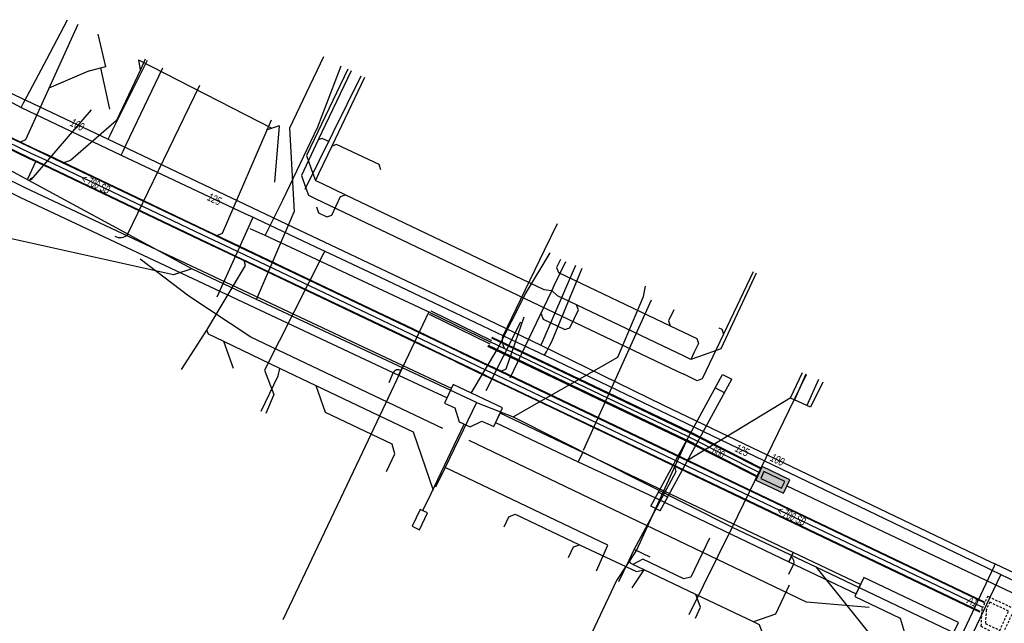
# Model space of a CAD drawing. Header units: metres. Extents: x 2695563 to 2696938, y 1260544 to 1262032.
# Tile 301 of 303: x 2696532 to 2696598, y 1261812 to 1261853. Entities that reach past the tile are written whole.
import ezdxf

# ---------------------------------------------------------------- set-up
doc = ezdxf.new("R2010")
doc.units = ezdxf.units.M
doc.linetypes.add('AUSGEZOGEN', pattern=[0])
doc.linetypes.add('STRICHLINIE2_S3', pattern=[0.25, 0.15, -0.1])
for name, color, linetype in [('AW_LK_ Haltung Text', 7, 'AUSGEZOGEN'), ('AW_LK_Ein-Auslauftext', 24, 'AUSGEZOGEN'), ('AW_LK_Haltung', 24, 'AUSGEZOGEN'), ('AW_LK_Schacht Detailpolygon', 24, 'AUSGEZOGEN'), ('EW_LK_Bauwerk_FL_Linie_Punkt', 1, 'AUSGEZOGEN'), ('EW_LK_Trasseabs', 1, 'AUSGEZOGEN'), ('EW_LK_Trasserand', 1, 'AUSGEZOGEN'), ('FM_LK_SW_BAUWERK', 94, 'AUSGEZOGEN'), ('FM_LK_SW_TRASSEKANTE', 94, 'AUSGEZOGEN'), ('FM_LK_SW_TRASSEKANTE_TEXT', 94, 'AUSGEZOGEN'), ('FW_LK_Trasse_Linie', 7, 'AUSGEZOGEN'), ('GA_LK_Leitung', 32, 'AUSGEZOGEN'), ('GA_LK_Leitung_Text', 32, 'AUSGEZOGEN'), ('TV_LK_LEITUNG', 92, 'AUSGEZOGEN'), ('WA_LK_Leitung', 171, 'AUSGEZOGEN'), ('WA_LK_Leitung_Text', 171, 'AUSGEZOGEN')]:
    doc.layers.add(name, color=color, linetype=linetype)
doc.styles.add('ARIAL', font='arial.ttf')
pattern_1 = [(0, (2703955, 1269100), (4050, 4050), [4050, -4050]), (90, (2703955, 1269100), (-4050, 4050), [4050, -4050])]
pattern_2 = [(0, (2708005, 1273150), (6075, 6075), [6075, -6075]), (90, (2708005, 1273150), (-6075, 6075), [6075, -6075])]

# ---------------------------------------------------------------- blocks, each defined once
blk = doc.blocks.new('COMPLEXOBJECT_2190')
at = {"layer": 'EW_LK_Trasseabs', "color": 1, "linetype": 'AUSGEZOGEN', "transparency": 33554687}
blk.add_line((6555.733, 11828.411), (6556.014, 11829.066), dxfattribs=at)
blk.add_arc((6556.335, 11828.923), 0.352, 58.29459, 155.97451, dxfattribs=at)
blk = doc.blocks.new('COMPLEXOBJECT_2191')
at = {"layer": 'EW_LK_Trasseabs', "color": 1, "linetype": 'AUSGEZOGEN', "transparency": 33554687}
blk.add_line((6582.625, 11815.536), (6582.941, 11816.185), dxfattribs=at)
blk.add_arc((6582.594, 11816.335), 0.378, 336.63235, 62.76489, dxfattribs=at)
blk = doc.blocks.new('COMPLEXOBJECT_2797')
at = {"layer": 'FM_LK_SW_TRASSEKANTE', "color": 94, "linetype": 'AUSGEZOGEN', "transparency": 33554687}
blk.add_line((6563.52, 11830.68), (6563.427, 11830.852), dxfattribs=at)
blk.add_lwpolyline([(6563.358, 11831.438), (6563.388, 11831.525), (6563.407, 11831.566), (6564.285, 11833.377), (6566.194, 11837.318), (6567.061, 11839.098)], dxfattribs=at)
for centre, radius, start, end in [((6564.146, 11831.232), 0.814, 165.35049, 187.76779), ((6564.135, 11831.232), 0.803, 187.87086, 208.23341)]:
    blk.add_arc(centre, radius, start, end, dxfattribs=at)

msp = doc.modelspace()

# ---------------------------------------------------------------- hatches: boundary and pattern name
at = {"layer": 'EW_LK_Bauwerk_FL_Linie_Punkt', "lineweight": 18, "transparency": 33554687}
h = msp.add_hatch(dxfattribs=at)
h.set_pattern_fill('MUSTER', color=1, scale=4050, style=0, pattern_type=2)
h.set_pattern_definition(pattern_1)
h.paths.add_polyline_path([(2696564.331, 1261826.521), (2696561.015, 1261828.086), (2696560.431, 1261826.846), (2696561.13, 1261826.517), (2696561.409, 1261825.586), (2696562.143, 1261825.239), (2696562.947, 1261825.64), (2696563.739, 1261825.267)], flags=0)
h = msp.add_hatch(dxfattribs=at)
h.set_pattern_fill('MUSTER', color=1, scale=2025, style=0, pattern_type=2)
h.set_pattern_definition([(0, (2699905, 1265050), (2025, 2025), [2025, -2025]), (90, (2699905, 1265050), (-2025, 2025), [2025, -2025])])
h.paths.add_polyline_path([(2696559.289, 1261819.461), (2696558.781, 1261819.702), (2696558.242, 1261818.567), (2696558.749, 1261818.326)], flags=0)
h = msp.add_hatch(dxfattribs=at)
h.set_pattern_fill('MUSTER', color=1, scale=4050, style=0, pattern_type=2)
h.set_pattern_definition(pattern_1)
h.paths.add_polyline_path([(2696588.642, 1261815.127), (2696588.028, 1261813.838), (2696591.072, 1261812.388), (2696591.338, 1261811.498), (2696592.961, 1261810.725), (2696593.803, 1261811.072), (2696594.373, 1261810.801), (2696594.993, 1261812.102)], flags=0)
at = {"layer": 'EW_LK_Trasserand', "lineweight": 18, "transparency": 33554687}
h = msp.add_hatch(dxfattribs=at)
h.set_pattern_fill('MUSTER', color=1, scale=6075, style=0, pattern_type=2)
h.set_pattern_definition(pattern_2)
h.paths.add_polyline_path([(2696532.217, 1261841.304), (2696525.968, 1261844.379), (2696525.672, 1261843.751), (2696531.911, 1261840.674), (2696557.343, 1261828.714), (2696557.638, 1261829.349)], flags=0)
h = msp.add_hatch(dxfattribs=at)
h.set_pattern_fill('MUSTER', color=1, scale=6075, style=0, pattern_type=2)
h.set_pattern_definition(pattern_2)
h.paths.add_polyline_path([(2696560.897, 1261827.836), (2696557.638, 1261829.349), (2696557.343, 1261828.714), (2696560.599, 1261827.202)], flags=0)
h = msp.add_hatch(dxfattribs=at)
h.set_pattern_fill('MUSTER', color=1, scale=6075, style=0, pattern_type=2)
h.set_pattern_definition(pattern_2)
h.paths.add_polyline_path([(2696569.726, 1261823.532), (2696564.169, 1261826.175), (2696563.868, 1261825.543), (2696569.426, 1261822.9)], flags=0)
h = msp.add_hatch(dxfattribs=at)
h.set_pattern_fill('MUSTER', color=1, scale=6075, style=0, pattern_type=2)
h.set_pattern_definition(pattern_2)
h.paths.add_polyline_path([(2696569.726, 1261823.532), (2696569.426, 1261822.9), (2696574.187, 1261820.684), (2696583.587, 1261816.165), (2696583.887, 1261816.797)], flags=0)
h = msp.add_hatch(dxfattribs=at)
h.set_pattern_fill('MUSTER', color=1, scale=6075, style=0, pattern_type=2)
h.set_pattern_definition(pattern_2)
h.paths.add_polyline_path([(2696588.412, 1261814.645), (2696583.887, 1261816.797), (2696583.587, 1261816.165), (2696588.112, 1261814.013)], flags=0)
at = {"layer": 'FM_LK_SW_BAUWERK', "transparency": 33554687}
for points in [[(2696583.22, 1261820.787), (2696583.65, 1261821.691), (2696581.799, 1261822.571), (2696581.369, 1261821.668)], [(2696583.102, 1261821.12), (2696583.317, 1261821.572), (2696581.917, 1261822.238), (2696581.702, 1261821.786)]]:
    msp.add_hatch(color=7, dxfattribs=at).paths.add_polyline_path(points)

# ---------------------------------------------------------------- linework, layer by layer
at = {"layer": 'AW_LK_Haltung', "color": 24, "linetype": 'AUSGEZOGEN', "transparency": 33554687}
for p, q in [((2696539.851, 1261849.915), (2696539.967, 1261849.228)), ((2696539.851, 1261849.915), (2696548.821, 1261845.326)), ((2696540.292, 1261849.968), (2696539.97, 1261849.236)), ((2696536.487, 1261849.166), (2696533.813, 1261848.014)), ((2696537.917, 1261846.596), (2696537.307, 1261849.373)), ((2696554.147, 1261849.177), (2696551.935, 1261844.537)), ((2696536.663, 1261846.562), (2696532.599, 1261841.846)), ((2696549.305, 1261845.49), (2696548.442, 1261845.197)), ((2696549.305, 1261845.49), (2696549.002, 1261841.697)), ((2696532.406, 1261841.908), (2696532.947, 1261843.094)), ((2696532.524, 1261841.834), (2696532.661, 1261841.995)), ((2696542.732, 1261829.107), (2696544.437, 1261831.75)), ((2696563.24, 1261827.68), (2696565.561, 1261832.315)), ((2696546.224, 1261829.179), (2696545.587, 1261830.979)), ((2696551.795, 1261828.014), (2696549.359, 1261829.178)), ((2696584.49, 1261828.88), (2696583.682, 1261827.179)), ((2696584.73, 1261828.79), (2696583.96, 1261827.058)), ((2696585.58, 1261828.43), (2696584.801, 1261826.689)), ((2696552.432, 1261826.214), (2696551.795, 1261828.014)), ((2696585.87, 1261828.25), (2696585.05, 1261826.58)), ((2696583.682, 1261827.179), (2696576.765, 1261822.983)), ((2696574.267, 1261816.499), (2696573.184, 1261817.014)), ((2696573.055, 1261814.417), (2696573.859, 1261815.641))]:
    msp.add_line(p, q, dxfattribs=at)
at = {"layer": 'AW_LK_Haltung', "color": 255, "transparency": 33554687}
for p, q in [((2696532.634, 1261843.626), (2696531.058, 1261844.384)), ((2696533.604, 1261843.176), (2696532.634, 1261843.626)), ((2696544.163, 1261838.138), (2696533.604, 1261843.176)), ((2696546.031, 1261837.254), (2696544.163, 1261838.138)), ((2696555.768, 1261832.624), (2696546.031, 1261837.254)), ((2696557.655, 1261831.72), (2696555.768, 1261832.624)), ((2696561.229, 1261830.007), (2696557.655, 1261831.72)), ((2696561.386, 1261829.932), (2696561.229, 1261830.007)), ((2696563.302, 1261829.014), (2696561.386, 1261829.932)), ((2696563.553, 1261828.894), (2696563.302, 1261829.014)), ((2696568.723, 1261826.427), (2696563.553, 1261828.894)), ((2696575.288, 1261823.296), (2696568.723, 1261826.427)), ((2696579.515, 1261821.279), (2696575.288, 1261823.296)), ((2696596.6, 1261813.13), (2696579.515, 1261821.279))]:
    msp.add_line(p, q, dxfattribs=at)
at = {"layer": 'AW_LK_Haltung', "linetype": 'AUSGEZOGEN', "transparency": 33554687}
for p, q in [((2696532.775, 1261843.925), (2696531.201, 1261844.682)), ((2696532.784, 1261843.942), (2696531.21, 1261844.699)), ((2696532.792, 1261843.96), (2696531.218, 1261844.717)), ((2696532.476, 1261843.292), (2696530.898, 1261844.051)), ((2696532.484, 1261843.31), (2696530.906, 1261844.069)), ((2696532.493, 1261843.327), (2696530.915, 1261844.086)), ((2696533.745, 1261843.475), (2696532.775, 1261843.925)), ((2696533.753, 1261843.493), (2696532.784, 1261843.942)), ((2696533.761, 1261843.51), (2696532.792, 1261843.96)), ((2696533.447, 1261842.842), (2696532.476, 1261843.292)), ((2696533.455, 1261842.859), (2696532.484, 1261843.31)), ((2696533.463, 1261842.877), (2696532.493, 1261843.327)), ((2696544.305, 1261838.436), (2696533.745, 1261843.475)), ((2696544.313, 1261838.454), (2696533.753, 1261843.493)), ((2696544.322, 1261838.472), (2696533.761, 1261843.51)), ((2696544.004, 1261837.804), (2696533.447, 1261842.842)), ((2696544.013, 1261837.822), (2696533.455, 1261842.859)), ((2696544.021, 1261837.84), (2696533.463, 1261842.877)), ((2696546.173, 1261837.553), (2696544.305, 1261838.436)), ((2696546.181, 1261837.57), (2696544.313, 1261838.454)), ((2696546.189, 1261837.588), (2696544.322, 1261838.472)), ((2696545.873, 1261836.92), (2696544.004, 1261837.804)), ((2696545.881, 1261836.938), (2696544.013, 1261837.822)), ((2696545.889, 1261836.955), (2696544.021, 1261837.84)), ((2696555.91, 1261832.922), (2696546.173, 1261837.553)), ((2696555.919, 1261832.94), (2696546.181, 1261837.57)), ((2696555.927, 1261832.958), (2696546.189, 1261837.588)), ((2696555.609, 1261832.29), (2696545.873, 1261836.92)), ((2696555.617, 1261832.308), (2696545.881, 1261836.938)), ((2696555.626, 1261832.326), (2696545.889, 1261836.955)), ((2696557.798, 1261832.018), (2696555.91, 1261832.922)), ((2696557.806, 1261832.036), (2696555.919, 1261832.94)), ((2696557.815, 1261832.053), (2696555.927, 1261832.958)), ((2696557.495, 1261831.387), (2696555.609, 1261832.29)), ((2696557.504, 1261831.404), (2696555.617, 1261832.308)), ((2696557.512, 1261831.422), (2696555.626, 1261832.326)), ((2696561.372, 1261830.305), (2696557.798, 1261832.018)), ((2696561.38, 1261830.323), (2696557.806, 1261832.036)), ((2696561.389, 1261830.34), (2696557.815, 1261832.053)), ((2696561.069, 1261829.674), (2696557.495, 1261831.387)), ((2696561.078, 1261829.691), (2696557.504, 1261831.404)), ((2696561.086, 1261829.709), (2696557.512, 1261831.422)), ((2696561.529, 1261830.23), (2696561.372, 1261830.305)), ((2696561.537, 1261830.248), (2696561.38, 1261830.323)), ((2696561.546, 1261830.265), (2696561.389, 1261830.34)), ((2696563.445, 1261829.312), (2696561.529, 1261830.23)), ((2696563.453, 1261829.33), (2696561.537, 1261830.248)), ((2696563.462, 1261829.347), (2696561.546, 1261830.265)), ((2696561.226, 1261829.599), (2696561.069, 1261829.674)), ((2696561.235, 1261829.616), (2696561.078, 1261829.691)), ((2696561.243, 1261829.634), (2696561.086, 1261829.709)), ((2696563.142, 1261828.681), (2696561.226, 1261829.599)), ((2696563.151, 1261828.698), (2696561.235, 1261829.616)), ((2696563.159, 1261828.716), (2696561.243, 1261829.634)), ((2696563.695, 1261829.192), (2696563.445, 1261829.312)), ((2696563.704, 1261829.21), (2696563.453, 1261829.33)), ((2696563.712, 1261829.228), (2696563.462, 1261829.347)), ((2696568.865, 1261826.725), (2696563.695, 1261829.192)), ((2696568.874, 1261826.743), (2696563.704, 1261829.21)), ((2696568.882, 1261826.761), (2696563.712, 1261829.228)), ((2696563.394, 1261828.56), (2696563.142, 1261828.681)), ((2696563.402, 1261828.578), (2696563.151, 1261828.698)), ((2696563.411, 1261828.596), (2696563.159, 1261828.716)), ((2696568.564, 1261826.093), (2696563.394, 1261828.56)), ((2696568.572, 1261826.111), (2696563.402, 1261828.578)), ((2696568.581, 1261826.129), (2696563.411, 1261828.596)), ((2696575.43, 1261823.594), (2696568.865, 1261826.725)), ((2696575.439, 1261823.612), (2696568.874, 1261826.743)), ((2696575.447, 1261823.63), (2696568.882, 1261826.761)), ((2696575.129, 1261822.962), (2696568.564, 1261826.093)), ((2696575.137, 1261822.98), (2696568.572, 1261826.111)), ((2696575.146, 1261822.998), (2696568.581, 1261826.129)), ((2696579.657, 1261821.577), (2696575.43, 1261823.594)), ((2696579.666, 1261821.595), (2696575.439, 1261823.612)), ((2696579.674, 1261821.613), (2696575.447, 1261823.63)), ((2696579.356, 1261820.945), (2696575.129, 1261822.962)), ((2696579.364, 1261820.963), (2696575.137, 1261822.98)), ((2696579.373, 1261820.981), (2696575.146, 1261822.998)), ((2696596.742, 1261813.428), (2696579.657, 1261821.577)), ((2696596.751, 1261813.446), (2696579.666, 1261821.595)), ((2696596.759, 1261813.464), (2696579.674, 1261821.613)), ((2696596.441, 1261812.796), (2696579.356, 1261820.945)), ((2696596.449, 1261812.814), (2696579.364, 1261820.963)), ((2696596.458, 1261812.832), (2696579.373, 1261820.981))]:
    msp.add_line(p, q, dxfattribs=at)
at = {"layer": 'AW_LK_Haltung', "color": 24, "linetype": 'AUSGEZOGEN', "transparency": 33554687}
for points in [[(2696535.761, 1261852.281), (2696532.235, 1261844.548), (2696531.898, 1261844.377)], [(2696537.116, 1261851.636), (2696537.622, 1261849.453), (2696536.494, 1261849.166)], [(2696539.97, 1261849.236), (2696538.364, 1261845.829), (2696535.276, 1261843.153), (2696534.788, 1261842.995)], [(2696553.923, 1261849.289), (2696551.153, 1261843.476), (2696551.576, 1261842.281), (2696551.743, 1261841.81)], [(2696555.042, 1261848.73), (2696552.842, 1261844.115), (2696551.958, 1261842.261), (2696551.743, 1261841.81)], [(2696548.771, 1261845.871), (2696545.48, 1261838.25), (2696545.087, 1261838.082)], [(2696551.935, 1261844.537), (2696550.798, 1261842.15), (2696551.103, 1261841.288), (2696551.27, 1261840.817)], [(2696552.699, 1261844.395), (2696552.202, 1261844.632), (2696551.935, 1261844.537)], [(2696556.149, 1261842.524), (2696556.026, 1261842.871), (2696553.17, 1261844.232), (2696552.842, 1261844.115)], [(2696551.743, 1261841.81), (2696552.195, 1261841.595), (2696553.774, 1261840.842), (2696567.117, 1261834.483), (2696567.637, 1261834.413)], [(2696551.27, 1261840.817), (2696551.721, 1261840.602), (2696576.068, 1261828.999), (2696576.519, 1261828.784)], [(2696551.808, 1261840.04), (2696551.955, 1261839.625), (2696552.514, 1261839.359), (2696552.847, 1261839.477), (2696553.441, 1261840.724), (2696553.774, 1261840.842)], [(2696544.437, 1261831.75), (2696547.034, 1261836.103), (2696546.943, 1261836.427)], [(2696568.558, 1261836.345), (2696567.783, 1261834.72), (2696567.637, 1261834.413)], [(2696568.228, 1261836.502), (2696567.965, 1261835.962), (2696568.084, 1261835.629), (2696575.612, 1261832.041), (2696577.391, 1261831.193), (2696577.509, 1261830.86), (2696577.225, 1261830.266), (2696576.993, 1261829.777)], [(2696581.193, 1261835.665), (2696579.194, 1261831.469), (2696577.764, 1261828.468), (2696577.431, 1261828.35), (2696576.971, 1261828.569), (2696576.519, 1261828.784)], [(2696581.381, 1261835.571), (2696579.005, 1261830.49), (2696577.502, 1261829.957), (2696576.993, 1261829.777)], [(2696567.637, 1261834.413), (2696567.353, 1261833.817), (2696564.832, 1261828.526)], [(2696576.993, 1261829.777), (2696576.541, 1261829.992), (2696569.311, 1261833.438), (2696568.019, 1261834.053), (2696567.637, 1261834.413)], [(2696566.913, 1261832.895), (2696567.06, 1261832.48), (2696568.522, 1261831.783), (2696568.855, 1261831.901), (2696569.429, 1261833.105), (2696569.311, 1261833.438)], [(2696575.851, 1261833.123), (2696575.494, 1261832.374), (2696575.612, 1261832.041)], [(2696565.77, 1261832.63), (2696564.546, 1261829.118), (2696564.211, 1261828.97)], [(2696549.359, 1261829.178), (2696545.587, 1261830.979), (2696544.55, 1261831.475), (2696544.437, 1261831.75)], [(2696578.889, 1261831.892), (2696579.076, 1261831.803), (2696579.194, 1261831.469)], [(2696548.092, 1261826.292), (2696549.234, 1261828.683), (2696549.359, 1261829.178)], [(2696559.683, 1261820.977), (2696558.337, 1261824.889), (2696551.795, 1261828.014)], [(2696585.05, 1261826.58), (2696584.801, 1261826.689), (2696583.96, 1261827.058), (2696583.682, 1261827.179)], [(2696556.521, 1261822.246), (2696557.089, 1261823.435), (2696556.898, 1261824.081), (2696552.432, 1261826.214)], [(2696573.184, 1261817.014), (2696576.005, 1261822.241), (2696575.925, 1261822.607)], [(2696564.432, 1261818.522), (2696564.755, 1261819.199), (2696565.176, 1261819.386), (2696569.51, 1261817.323), (2696573.35, 1261815.53), (2696573.859, 1261815.641)], [(2696568.766, 1261816.459), (2696569.11, 1261817.181), (2696569.51, 1261817.323)], [(2696578.246, 1261817.761), (2696576.99, 1261815.14), (2696576.53, 1261815.03), (2696573.756, 1261816.354), (2696573.092, 1261816.006)], [(2696572.152, 1261814.847), (2696572.837, 1261816.286), (2696573.184, 1261817.014)], [(2696573.859, 1261815.641), (2696573.092, 1261816.006), (2696572.94, 1261816.08), (2696572.837, 1261816.286)], [(2696581.588, 1261810.356), (2696581.932, 1261811.078), (2696581.624, 1261811.944), (2696581.218, 1261812.138), (2696577.335, 1261813.986), (2696573.859, 1261815.641)], [(2696583.608, 1261814.6), (2696582.684, 1261812.658), (2696581.218, 1261812.138)], [(2696577.299, 1261812.397), (2696577.643, 1261813.12), (2696577.335, 1261813.986)]]:
    msp.add_lwpolyline(points, dxfattribs=at)
at = {"layer": 'AW_LK_Schacht Detailpolygon', "color": 24, "linetype": 'STRICHLINIE2_S3', "transparency": 33554687}
for points in [[(2696596.97, 1261813.86), (2696596.569, 1261813.009), (2696596.505, 1261811.844), (2696597.92, 1261811.16), (2696598.76, 1261813), (2696596.97, 1261813.86)], [(2696597.111, 1261813.459), (2696596.866, 1261812.944), (2696596.811, 1261812.032), (2696597.775, 1261811.564), (2696598.365, 1261812.857), (2696597.111, 1261813.459)]]:
    msp.add_lwpolyline(points, close=True, dxfattribs=at)
at = {"layer": 'EW_LK_Bauwerk_FL_Linie_Punkt', "color": 1, "linetype": 'AUSGEZOGEN', "transparency": 33554687}
for points in [[(2696564.331, 1261826.521), (2696561.015, 1261828.086), (2696560.431, 1261826.846), (2696561.13, 1261826.517), (2696561.409, 1261825.586), (2696562.143, 1261825.239), (2696562.947, 1261825.64), (2696563.739, 1261825.267), (2696564.331, 1261826.521)], [(2696559.289, 1261819.461), (2696558.781, 1261819.702), (2696558.242, 1261818.567), (2696558.749, 1261818.326), (2696559.289, 1261819.461)], [(2696588.642, 1261815.127), (2696588.028, 1261813.838), (2696591.072, 1261812.388), (2696591.338, 1261811.498), (2696592.961, 1261810.725), (2696593.803, 1261811.072), (2696594.373, 1261810.801), (2696594.993, 1261812.102), (2696588.642, 1261815.127)]]:
    msp.add_lwpolyline(points, close=True, dxfattribs=at)
at = {"layer": 'EW_LK_Trasseabs', "color": 1, "linetype": 'AUSGEZOGEN', "transparency": 33554687}
for p, q in [((2696539.106, 1261838.183), (2696543.973, 1261848.205)), ((2696569.773, 1261823.69), (2696574.361, 1261833.775)), ((2696559.533, 1261820.778), (2696561.75, 1261825.424)), ((2696558.962, 1261819.616), (2696559.533, 1261820.778))]:
    msp.add_line(p, q, dxfattribs=at)
for points in [[(2696560.322, 1261825.133), (2696547.41, 1261831.271), (2696543.221, 1261834.024), (2696539.946, 1261836.518)], [(2696562.214, 1261827.52), (2696564.025, 1261830.515), (2696565.881, 1261834.178), (2696567.525, 1261836.952)], [(2696588.984, 1261813.115), (2696584.785, 1261813.467), (2696562.091, 1261824.328)]]:
    msp.add_lwpolyline(points, dxfattribs=at)
msp.add_arc((2696538.605, 1261838.654), 0.687, 238.66566, 316.73354, dxfattribs=at)
at = {"layer": 'EW_LK_Trasserand', "color": 1, "linetype": 'AUSGEZOGEN', "transparency": 33554687}
for points in [[(2696532.217, 1261841.304), (2696525.968, 1261844.379), (2696525.672, 1261843.751), (2696531.911, 1261840.674), (2696557.343, 1261828.714), (2696557.638, 1261829.349), (2696532.217, 1261841.304)], [(2696560.897, 1261827.836), (2696557.638, 1261829.349), (2696557.343, 1261828.714), (2696560.599, 1261827.202), (2696560.897, 1261827.836)], [(2696569.726, 1261823.532), (2696564.169, 1261826.175), (2696563.868, 1261825.543), (2696569.426, 1261822.9), (2696569.726, 1261823.532)], [(2696569.726, 1261823.532), (2696569.426, 1261822.9), (2696574.187, 1261820.684), (2696583.587, 1261816.165), (2696583.887, 1261816.797), (2696569.726, 1261823.532)], [(2696588.412, 1261814.645), (2696583.887, 1261816.797), (2696583.587, 1261816.165), (2696588.112, 1261814.013), (2696588.412, 1261814.645)]]:
    msp.add_lwpolyline(points, close=True, dxfattribs=at)
at = {"layer": 'FM_LK_SW_BAUWERK', "color": 94, "transparency": 33554687}
for points in [[(2696583.22, 1261820.787), (2696583.65, 1261821.691), (2696581.799, 1261822.571), (2696581.369, 1261821.668), (2696583.22, 1261820.787)], [(2696583.102, 1261821.12), (2696583.317, 1261821.572), (2696581.917, 1261822.238), (2696581.702, 1261821.786), (2696583.102, 1261821.12)]]:
    msp.add_lwpolyline(points, close=True, dxfattribs=at)
at = {"layer": 'FM_LK_SW_TRASSEKANTE', "linetype": 'AUSGEZOGEN', "transparency": 33554687}
for p, q in [((2696559.498, 1261833.041), (2696563.588, 1261831.059)), ((2696559.388, 1261832.817), (2696563.478, 1261830.835)), ((2696563.586, 1261831.221), (2696576.839, 1261824.894)), ((2696563.599, 1261831.248), (2696576.852, 1261824.921)), ((2696563.612, 1261831.275), (2696576.866, 1261824.948)), ((2696563.328, 1261830.679), (2696576.574, 1261824.356)), ((2696563.341, 1261830.706), (2696576.588, 1261824.383)), ((2696563.354, 1261830.733), (2696576.601, 1261824.41)), ((2696576.839, 1261824.894), (2696581.733, 1261822.418)), ((2696576.852, 1261824.921), (2696581.746, 1261822.445)), ((2696576.866, 1261824.948), (2696581.76, 1261822.471)), ((2696576.574, 1261824.356), (2696581.462, 1261821.883)), ((2696576.588, 1261824.383), (2696581.476, 1261821.909)), ((2696576.601, 1261824.41), (2696581.489, 1261821.936))]:
    msp.add_line(p, q, dxfattribs=at)
at = {"layer": 'FM_LK_SW_TRASSEKANTE', "color": 255, "transparency": 33554687}
for p, q in [((2696559.443, 1261832.929), (2696563.533, 1261830.947)), ((2696563.47, 1261830.977), (2696576.72, 1261824.652)), ((2696576.72, 1261824.652), (2696581.611, 1261822.177))]:
    msp.add_line(p, q, dxfattribs=at)
at = {"layer": 'FM_LK_SW_TRASSEKANTE', "color": 94, "linetype": 'AUSGEZOGEN', "transparency": 33554687}
for points in [[(2696548.354, 1261838.107), (2696549.555, 1261840.479), (2696551.904, 1261845.407), (2696553.366, 1261849.216), (2696553.468, 1261849.517)], [(2696559.443, 1261832.929), (2696548.354, 1261838.107), (2696547.351, 1261838.566)], [(2696549.569, 1261812.307), (2696552.148, 1261817.725), (2696554.727, 1261823.143), (2696559.38, 1261832.96)], [(2696576.8, 1261824.52), (2696573.339, 1261816.962), (2696572.007, 1261814.916), (2696569.429, 1261809.499), (2696566.85, 1261804.081)], [(2696583.458, 1261821.287), (2696628.765, 1261799.81), (2696678.238, 1261776.358)]]:
    msp.add_lwpolyline(points, dxfattribs=at)
at = {"layer": 'FW_LK_Trasse_Linie', "color": 200, "linetype": 'AUSGEZOGEN', "transparency": 33554687}
for p, q in [((2696574.313, 1261819.927), (2696579.133, 1261828.777)), ((2696574.927, 1261819.593), (2696579.747, 1261828.443)), ((2696579.133, 1261828.777), (2696579.747, 1261828.443)), ((2696579.258, 1261827.543), (2696578.643, 1261827.878)), ((2696577.344, 1261824.03), (2696576.73, 1261824.365)), ((2696575.431, 1261820.518), (2696574.816, 1261820.852)), ((2696574.927, 1261819.593), (2696574.313, 1261819.927))]:
    msp.add_line(p, q, dxfattribs=at)
at = {"layer": 'GA_LK_Leitung', "color": 32, "linetype": 'AUSGEZOGEN', "transparency": 33554687}
for p, q in [((2696567.203, 1261831.359), (2696569.261, 1261836.121)), ((2696597.46, 1261816.03), (2696601.414, 1261814.169))]:
    msp.add_line(p, q, dxfattribs=at)
for points in [[(2696537.799, 1261844.583), (2696537.934, 1261844.854), (2696538.125, 1261845.237), (2696538.303, 1261845.595), (2696538.441, 1261845.872), (2696540.45, 1261849.9)], [(2696530.438, 1261848.08), (2696530.662, 1261847.974), (2696537.799, 1261844.583), (2696550.252, 1261838.662), (2696560.347, 1261833.892), (2696566.917, 1261830.732), (2696575.16, 1261826.71), (2696597.206, 1261816.152), (2696597.46, 1261816.03)], [(2696566.917, 1261830.732), (2696566.996, 1261830.905), (2696567.203, 1261831.359)], [(2696597.46, 1261816.03), (2696597.395, 1261815.893), (2696572.72, 1261763.57), (2696572.09, 1261762.32), (2696571.9, 1261761.92)]]:
    msp.add_lwpolyline(points, dxfattribs=at)
at = {"layer": 'TV_LK_LEITUNG', "color": 92, "linetype": 'AUSGEZOGEN', "transparency": 33554687}
for p, q in [((2696551.064, 1261841.226), (2696554.814, 1261848.844)), ((2696543.426, 1261835.863), (2696527.629, 1261844.429)), ((2696547.783, 1261833.818), (2696550.308, 1261839.69)), ((2696547.783, 1261833.818), (2696543.426, 1261835.863)), ((2696562.576, 1261826.878), (2696547.783, 1261833.818)), ((2696584.743, 1261828.751), (2696579.779, 1261818.495)), ((2696562.576, 1261826.878), (2696560.471, 1261822.512)), ((2696562.576, 1261826.878), (2696565.055, 1261825.912)), ((2696565.055, 1261825.912), (2696579.779, 1261818.495)), ((2696560.471, 1261822.512), (2696559.83, 1261821.183)), ((2696579.779, 1261818.495), (2696576.866, 1261812.603)), ((2696579.779, 1261818.495), (2696585.402, 1261815.833))]:
    msp.add_line(p, q, dxfattribs=at)
for points in [[(2696552.277, 1261850.112), (2696550.006, 1261845.319), (2696550.308, 1261839.69)], [(2696543.426, 1261835.863), (2696542.202, 1261835.459), (2696529.464, 1261838.29)], [(2696565.055, 1261825.912), (2696572.075, 1261829.923), (2696573.813, 1261834.017), (2696573.948, 1261834.7)], [(2696570.641, 1261815.567), (2696571.42, 1261817.3), (2696560.471, 1261822.512)], [(2696585.402, 1261815.833), (2696655.11, 1261782.581), (2696655.965, 1261780.729)], [(2696585.402, 1261815.833), (2696590.192, 1261809.856), (2696603.258, 1261804.049), (2696641.598, 1261785.679), (2696641.565, 1261782.816), (2696648.158, 1261779.68), (2696650.268, 1261781.556), (2696655.965, 1261780.729)]]:
    msp.add_lwpolyline(points, dxfattribs=at)
at = {"layer": 'WA_LK_Leitung', "color": 7, "linetype": 'AUSGEZOGEN', "transparency": 33554687}
for p, q in [((2696545.13, 1261833.993), (2696547.549, 1261839.336)), ((2696567.635, 1261830.979), (2696569.68, 1261835.921))]:
    msp.add_line(p, q, dxfattribs=at)
for points in [[(2696531.95, 1261846.72), (2696532.107, 1261847.017), (2696532.352, 1261847.479), (2696533.674, 1261849.972), (2696535.075, 1261852.614)], [(2696538.68, 1261843.52), (2696538.804, 1261843.778), (2696539.016, 1261844.222), (2696541.48, 1261849.37)], [(2696530.462, 1261847.491), (2696531.95, 1261846.72), (2696538.68, 1261843.52), (2696547.001, 1261839.594), (2696547.549, 1261839.336), (2696547.788, 1261839.223), (2696551.755, 1261837.351), (2696552.379, 1261837.057), (2696552.723, 1261836.895), (2696556.099, 1261835.299), (2696559.68, 1261833.606), (2696565.33, 1261830.926), (2696567.164, 1261830.056), (2696567.353, 1261829.965), (2696596.459, 1261815.988), (2696596.741, 1261815.852), (2696597.104, 1261815.678), (2696597.85, 1261815.32)], [(2696552.379, 1261837.057), (2696552.295, 1261836.89), (2696548.323, 1261829.056), (2696548.95, 1261827.426), (2696548.404, 1261826.152)], [(2696567.164, 1261830.056), (2696567.278, 1261830.279), (2696567.51, 1261830.734), (2696567.635, 1261830.979)], [(2696597.85, 1261815.32), (2696597.588, 1261814.772), (2696596.665, 1261812.842), (2696594.64, 1261808.61), (2696578.477, 1261774.571), (2696578.362, 1261774.328), (2696578.078, 1261773.731), (2696573.4, 1261763.88), (2696568.97, 1261754.59), (2696567.31, 1261751.08), (2696558.77, 1261742.843), (2696545.461, 1261736.738), (2696532.272, 1261730.747), (2696531.298, 1261730.304), (2696530.964, 1261730.152), (2696530.321, 1261729.86), (2696529.996, 1261729.713)], [(2696597.85, 1261815.32), (2696598.327, 1261815.094), (2696599.079, 1261814.737), (2696599.36, 1261814.604), (2696639.82, 1261795.419), (2696648.266, 1261791.6), (2696649.716, 1261790.901), (2696653.166, 1261789.239), (2696654.008, 1261788.806), (2696654.549, 1261788.546), (2696654.867, 1261788.392), (2696671.633, 1261780.315), (2696683.161, 1261774.886), (2696686.502, 1261773.255), (2696687.302, 1261772.864), (2696687.609, 1261772.718), (2696690.785, 1261771.208), (2696690.993, 1261771.11), (2696691.553, 1261770.843), (2696692.267, 1261770.504), (2696692.98, 1261770.165), (2696693.928, 1261769.715), (2696694.304, 1261769.536), (2696704.31, 1261764.78)]]:
    msp.add_lwpolyline(points, dxfattribs=at)

# ---------------------------------------------------------------- block references
at = {"layer": 'EW_LK_Trasseabs', "color": 1, "linetype": 'AUSGEZOGEN', "lineweight": -3, "transparency": 33554687}
for name in ['COMPLEXOBJECT_2190', 'COMPLEXOBJECT_2191']:
    msp.add_blockref(name, (2690000.97, 1249999.81), dxfattribs=at)
at = {"layer": 'FM_LK_SW_TRASSEKANTE', "color": 94, "linetype": 'AUSGEZOGEN', "lineweight": -3, "transparency": 33554687}
msp.add_blockref('COMPLEXOBJECT_2797', (2690000.97, 1249999.81), dxfattribs=at)

# ---------------------------------------------------------------- texts
at = {"layer": 'AW_LK_ Haltung Text', "color": 24, "transparency": 33554687, "char_height": 0.55705, "width": 2.45674, "attachment_point": 5, "style": 'ARIAL'}
for insert, rotation in [((2696536.962, 1261841.561), 334.7172), ((2696583.759, 1261819.254), 334.512)]:
    msp.add_mtext('\\A1;{\\fArial|i1|b0;\\H0.557054;\\W0.700000;\\C24;< \\W0.490000;700 SB}\\P', dxfattribs=dict(at, insert=insert, rotation=rotation))
at = {"layer": 'AW_LK_Ein-Auslauftext', "color": 24, "transparency": 33554687, "insert": (2696595.534, 1261813.407), "char_height": 0.55705, "width": 0.85544, "attachment_point": 7, "rotation": 334.4994, "style": 'ARIAL'}
msp.add_mtext('\\A1;{\\fArial|i1|b0;\\H0.557054;\\W0.700000;\\C24;A1}\\P', dxfattribs=at)
at = {"layer": 'FM_LK_SW_TRASSEKANTE_TEXT', "color": 94, "transparency": 33554687, "insert": (2696578.788, 1261823.543), "char_height": 0.50638, "width": 1.28184, "attachment_point": 5, "rotation": 333.5337, "style": 'ARIAL'}
msp.add_mtext('\\W0.70; 600 ', dxfattribs=at)
at = {"layer": 'GA_LK_Leitung_Text', "color": 32, "transparency": 33554687, "char_height": 0.55825, "width": 1.10806, "attachment_point": 5, "style": 'ARIAL'}
for insert, rotation in [((2696535.724, 1261845.553), 334.5021), ((2696582.819, 1261823.036), 334.4094)]:
    msp.add_mtext('\\A1;{\\fArial|i1|b0;\\H0.558250;\\W0.700000;\\C32;100}\\P', dxfattribs=dict(at, insert=insert, rotation=rotation))
at = {"layer": 'WA_LK_Leitung_Text', "color": 7, "transparency": 33554687, "char_height": 0.55426, "width": 1.10014, "attachment_point": 5, "style": 'ARIAL'}
for insert, rotation in [((2696544.95, 1261840.556), 334.7433), ((2696580.442, 1261823.673), 334.4517)]:
    msp.add_mtext('\\A1;{\\fArial|i1|b0;\\H0.554263;\\W0.700000;\\C7;125}\\P', dxfattribs=dict(at, insert=insert, rotation=rotation))

doc.saveas('drawing.dxf')
